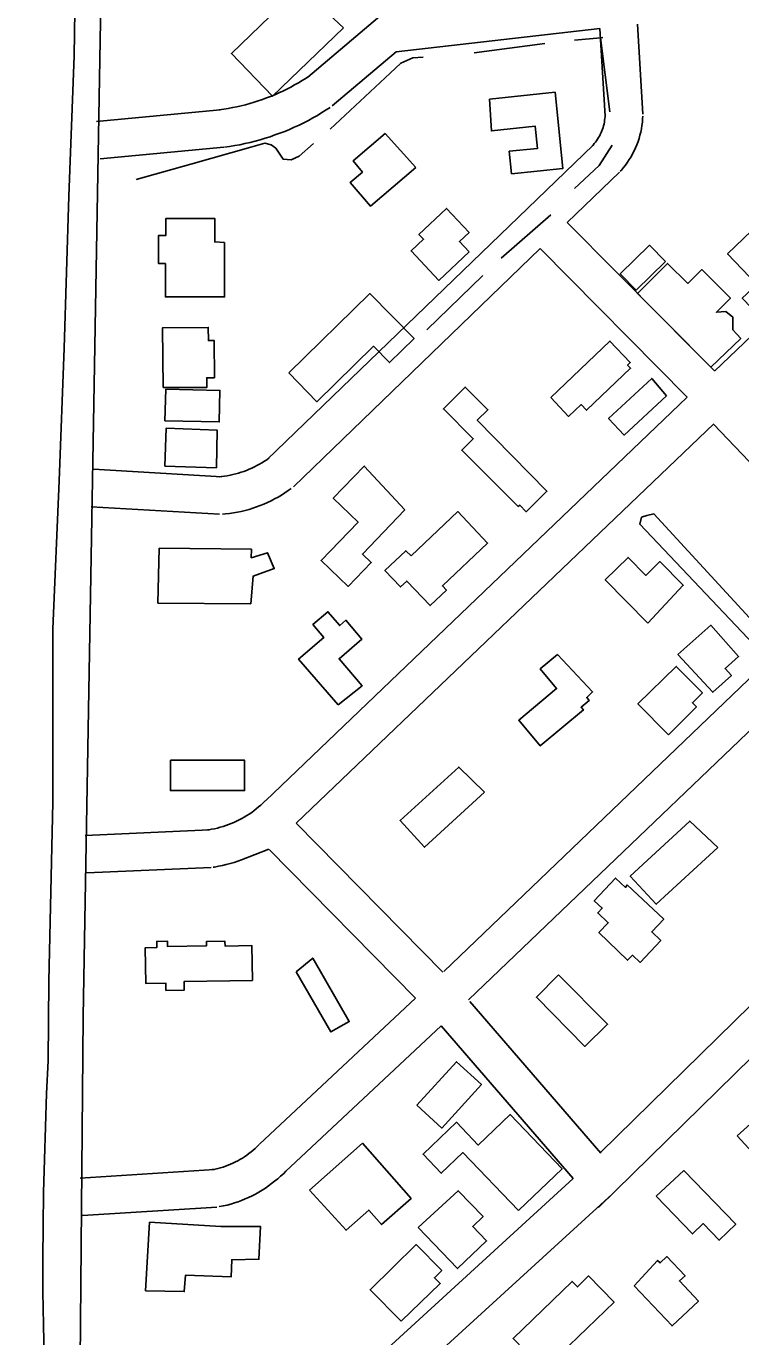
# Model space of a CAD drawing. Extents: x 3568792 to 3606828, y 529143 to 554785.
# Drawn here: x 3579212 to 3579781, y 536853 to 537896 of the extents above; entities that cross this region are included whole.
import ezdxf

# ---------------------------------------------------------------- set-up
doc = ezdxf.new("R2010")
doc.units = 0
for name, color, linetype in [('V-BLDG-OTLN', 7, 'Continuous'), ('V-LEVE-TOET', 7, 'Continuous'), ('V-ROAD-CNTR', 7, 'Continuous'), ('V-SITE-VEGE', 7, 'Continuous'), ('V-TOPO-SHOR', 7, 'Continuous')]:
    doc.layers.add(name, color=color, linetype=linetype)

msp = doc.modelspace()

# ---------------------------------------------------------------- linework, layer by layer
at = {"layer": 'V-BLDG-OTLN'}
for points in [[(3579464.4, 537894.7), (3579408.1, 537840.2), (3579375.3, 537874.2), (3579413.5, 537911.1), (3579404.4, 537920.5), (3579435.5, 537950.6), (3579447.4, 537938.3), (3579433, 537924.4)], [(3579580.6, 537837.9), (3579632.8, 537843.4), (3579639.1, 537782.8), (3579598.3, 537778.5), (3579596.4, 537796.4), (3579618.9, 537798.7), (3579617.1, 537816.3), (3579582.2, 537812.6)], [(3579522, 537783.5), (3579485.9, 537752.8), (3579469.9, 537771.7), (3579479.6, 537779.9), (3579472.1, 537788.8), (3579497.6, 537810.5)], [(3579564.6, 537716.5), (3579540.4, 537693.7), (3579518.3, 537717.1), (3579528.2, 537726.4), (3579524.5, 537730.2), (3579546.4, 537750.9), (3579564.4, 537731.8), (3579556.7, 537724.6)], [(3579369.8, 537723.9), (3579369.8, 537680.5), (3579322.8, 537680.5), (3579322.8, 537707), (3579317.3, 537707), (3579317.3, 537729.4), (3579323.2, 537729.4), (3579323.2, 537743), (3579362, 537743), (3579362, 537724.3)], [(3579833.2, 537698.7), (3579796.6, 537664), (3579781.8, 537679.6), (3579793.3, 537690.5), (3579770.1, 537714.9), (3579795.6, 537739.1)], [(3579720.7, 537708.8), (3579697.5, 537685.9), (3579684.7, 537698.9), (3579707.9, 537721.7)], [(3579756.9, 537624.7), (3579698.4, 537683.2), (3579722.4, 537707.2), (3579738.4, 537691.2), (3579749.6, 537702.3), (3579772.4, 537679.5), (3579761.2, 537668.3), (3579768.8, 537669), (3579774.2, 537664.4), (3579774.2, 537654.4), (3579780.6, 537647.5)], [(3579421.1, 537620.2), (3579485.5, 537683.2), (3579520.6, 537647.4), (3579501.1, 537628.2), (3579488.4, 537641.2), (3579443.2, 537597.1)], [(3579320.9, 537608.4), (3579320.5, 537655.9), (3579356.9, 537656.2), (3579357, 537645.8), (3579361.5, 537645.9), (3579361.8, 537616.2), (3579355.6, 537616.1), (3579355.7, 537608.4)], [(3579629.4, 537600.5), (3579676.5, 537645.3), (3579692.7, 537628.2), (3579690.6, 537626.1), (3579692.9, 537623.7), (3579657.8, 537590.3), (3579653.5, 537594.8), (3579643.6, 537585.4)], [(3579721.6, 537601.9), (3579687.9, 537570.5), (3579675.5, 537583.8), (3579709.8, 537615.6)], [(3579323.2, 537607), (3579366.1, 537606.1), (3579365.6, 537581), (3579322.4, 537581.9)], [(3579603.4, 537513.7), (3579558.6, 537558.5), (3579567.7, 537567.6), (3579544, 537591.4), (3579561.4, 537608.7), (3579579.4, 537590.7), (3579570.9, 537582.3), (3579626.4, 537525.8), (3579609.9, 537509.5), (3579604.8, 537514.7)], [(3579363.4, 537544.5), (3579322.3, 537545.9), (3579323.3, 537575.9), (3579363.9, 537574.5)], [(3579513.4, 537511), (3579479.6, 537475.8), (3579486.5, 537469.1), (3579468.1, 537450), (3579446.7, 537470.6), (3579476.1, 537501.3), (3579456.3, 537520.3), (3579481, 537545.9)], [(3579518.4, 537474.4), (3579555.4, 537509.6), (3579579.1, 537484.6), (3579543.2, 537450.5), (3579546.4, 537447.1), (3579533.4, 537434.8), (3579514.8, 537454.3), (3579509.9, 537449.6), (3579497.4, 537462.7), (3579514, 537478.5)], [(3579317.7, 537480.6), (3579391.2, 537479.7), (3579391.1, 537472.9), (3579404, 537476.9), (3579409.4, 537464.2), (3579392.5, 537458.2), (3579390.7, 537436.3), (3579316.8, 537436.8)], [(3579706.6, 537420.9), (3579672.8, 537455.2), (3579691, 537473.2), (3579705.1, 537458.8), (3579716.3, 537469.8), (3579734.8, 537451)], [(3579460.3, 537355.7), (3579428.8, 537392.2), (3579448.9, 537409.5), (3579440.2, 537419.7), (3579452.1, 537429.9), (3579461.5, 537418.9), (3579466.4, 537423.1), (3579479.2, 537408.2), (3579460.9, 537392.5), (3579479.3, 537371)], [(3579730.6, 537395.9), (3579756.7, 537419.2), (3579778.9, 537394.4), (3579768.2, 537384.8), (3579773.2, 537379.2), (3579758.3, 537365.8)], [(3579634.9, 537395.8), (3579662.7, 537366.1), (3579658, 537361.7), (3579660.1, 537359.3), (3579653.6, 537353.9), (3579655.4, 537351.8), (3579621, 537323.1), (3579603.9, 537343.5), (3579634.1, 537368.7), (3579621, 537384.4)], [(3579723, 537331.9), (3579698.8, 537356.5), (3579729.3, 537386.4), (3579750.1, 537365.3), (3579742.2, 537357.5), (3579745.4, 537354.2)], [(3579326.8, 537311.7), (3579385.7, 537311.7), (3579385.7, 537287.5), (3579326.8, 537287.6)], [(3579576.8, 537286.2), (3579528.9, 537242.4), (3579509.5, 537263.6), (3579556.2, 537306.3)], [(3579762.3, 537242.3), (3579713.4, 537197.1), (3579692.7, 537219.5), (3579740.1, 537263.3)], [(3579690.1, 537212.6), (3579719.3, 537185.2), (3579709.8, 537175), (3579716.9, 537168.3), (3579700.5, 537150.8), (3579694.4, 537156.5), (3579690.6, 537152.5), (3579667.8, 537174.5), (3579675.2, 537182.3), (3579666.8, 537190.2), (3579670.4, 537194), (3579664.1, 537199.9), (3579681, 537217.9), (3579689, 537210.4)], [(3579392, 537136.5), (3579337.7, 537135.6), (3579337.8, 537128.8), (3579323.1, 537128.5), (3579323.1, 537134.2), (3579307.1, 537134), (3579306.7, 537162.4), (3579315.8, 537162.6), (3579315.8, 537167.5), (3579324.5, 537167.6), (3579324.5, 537163.4), (3579355.5, 537164), (3579355.5, 537167.5), (3579370.1, 537167.6), (3579370.2, 537163.8), (3579391.6, 537164.1)], [(3579426.9, 537143.4), (3579440, 537154.2), (3579469, 537103.7), (3579454.5, 537095.4)], [(3579635.7, 537140.9), (3579674.6, 537101.6), (3579656.6, 537083.9), (3579618, 537123)], [(3579522.9, 537037.1), (3579554.4, 537071.7), (3579574.3, 537053.5), (3579542.7, 537018.9)], [(3579603.7, 536953.2), (3579559.5, 536999.4), (3579542.3, 536983), (3579527.8, 536998.1), (3579554.4, 537023.5), (3579571.7, 537005.4), (3579597.1, 537029.7), (3579638.4, 536986.4)], [(3579777.9, 537012.6), (3579801.6, 537034.1), (3579825.6, 537007.8), (3579802.1, 536986.2)], [(3579437.5, 536969.6), (3579479.5, 537006.8), (3579518.3, 536962.9), (3579494.8, 536942.1), (3579484.6, 536953.6), (3579466.5, 536937.6)], [(3579713.3, 536964.6), (3579735.4, 536985.1), (3579776.6, 536942.4), (3579763.4, 536929.6), (3579750.6, 536942.9), (3579742.2, 536934.7)], [(3579523.9, 536939.7), (3579555.7, 536969), (3579575.5, 536948.4), (3579567.3, 536940.6), (3579578.4, 536929.1), (3579555.3, 536907)], [(3579307, 536889.3), (3579310.1, 536943.9), (3579366.9, 536940.6), (3579398.4, 536940.6), (3579397.2, 536914.5), (3579375.5, 536914.1), (3579375.1, 536900.6), (3579338.7, 536901.8), (3579337.7, 536888.7)], [(3579510.3, 536865.1), (3579485.6, 536890.2), (3579522.4, 536926.2), (3579542.7, 536905.4), (3579536.9, 536899.8), (3579541.5, 536895.1)], [(3579695.9, 536893.2), (3579714.5, 536913.5), (3579716.4, 536911.5), (3579721.8, 536916.6), (3579736.3, 536901.4), (3579731.8, 536897.2), (3579746.9, 536881.2), (3579726, 536861.4)], [(3579647.1, 536842.6), (3579646.9, 536842.4), (3579647.9, 536841.1), (3579627.1, 536822.9), (3579599.4, 536851.5), (3579646.4, 536896.9), (3579650.6, 536892.5), (3579659.5, 536901.2), (3579679.8, 536880.3), (3579644.1, 536845.7)]]:
    msp.add_lwpolyline(points, close=True, dxfattribs=at)
at = {"layer": 'V-LEVE-TOET'}
for points in [[(3579212, 538489.9), (3579245.6, 538419.8), (3579257.5, 538385.7), (3579261.1, 538350.6), (3579259.3, 538295.5), (3579258.4, 538208.2), (3579256.1, 538112.1), (3579251.9, 537997.9), (3579250.1, 537872.3), (3579246, 537760.7), (3579242.3, 537639.7), (3579238.2, 537534.1), (3579233.2, 537416.2), (3579233.2, 537278.3), (3579229.9, 537135.8), (3579229.5, 537072.5)], [(3579229.5, 537072.5), (3579228.2, 537046.3), (3579227.2, 537020), (3579226.4, 536993.8), (3579225.8, 536967.5), (3579225.4, 536941.2), (3579225.3, 536914.9), (3579225.3, 536888.7), (3579225.6, 536862.4), (3579226.2, 536836.1)]]:
    msp.add_lwpolyline(points, dxfattribs=at)
at = {"layer": 'V-ROAD-CNTR'}
for p, q in [((3579738.1, 537600.7), (3579402.3, 537279.5)), ((3579873.5, 537459), (3579759, 537579.2)), ((3579426.8, 537261.5), (3579543.6, 537142.9)), ((3579405.2, 537240.7), (3579521.8, 537122.2)), ((3579521.8, 537122.2), (3579397.7, 537006.2)), ((3579542.2, 537100.2), (3579418.2, 536984.3)), ((3579542.2, 537100.2), (3579647.3, 536978.7)), ((3579647.3, 536978.7), (3579376.3, 536731))]:
    msp.add_line(p, q, dxfattribs=at)
for points in [[(3579251.2, 538476.2), (3579259.3, 538453.9), (3579267.6, 538424.1), (3579274.3, 538384.9), (3579278.9, 538339.1), (3579269.4, 537809.1), (3579257.2, 537107.8), (3579254.8, 536833.5), (3579257.4, 536740.3), (3579260.8, 536648.9), (3579278.1, 536375.1)], [(3579436, 537855.4), (3579500.3, 537909.8), (3579868.9, 538258.6)], [(3580092.6, 537939.9), (3579759.8, 537621.5)], [(3579668.5, 537894.3), (3579506.4, 537875.7)], [(3579668.5, 537894.3), (3579672.7, 537824.3)], [(3579698.4, 537897.7), (3579702.6, 537826.1)], [(3579455.4, 537832.5), (3579506.4, 537875.7)], [(3579365.6, 537829.4), (3579369.3, 537830), (3579372.7, 537830.5), (3579376.2, 537831.2), (3579379.6, 537831.9), (3579383.1, 537832.7), (3579386.5, 537833.5), (3579389.9, 537834.4), (3579393.3, 537835.4), (3579396.6, 537836.5), (3579400, 537837.7), (3579403.3, 537838.9), (3579406.5, 537840.1), (3579409.8, 537841.5), (3579413, 537842.9), (3579416.2, 537844.4), (3579419.4, 537845.9), (3579422.5, 537847.5), (3579425.6, 537849.2), (3579428.7, 537850.9), (3579431.7, 537852.8), (3579434.7, 537854.6), (3579437.5, 537856.5)], [(3579267.9, 537820.1), (3579366.3, 537829.5)], [(3579369.8, 537799.7), (3579373.8, 537800.3), (3579377.9, 537801), (3579382, 537801.7), (3579386, 537802.6), (3579390.1, 537803.5), (3579394.1, 537804.5), (3579398.1, 537805.6), (3579402.1, 537806.8), (3579406, 537808), (3579409.9, 537809.4), (3579413.8, 537810.8), (3579417.7, 537812.3), (3579421.5, 537813.9), (3579425.3, 537815.5), (3579429.1, 537817.3), (3579432.8, 537819.1), (3579436.5, 537821), (3579440.2, 537823), (3579443.8, 537825), (3579447.3, 537827.2), (3579450.8, 537829.3), (3579453.9, 537831.4)], [(3579672.7, 537825.9), (3579672.6, 537824.1), (3579672.5, 537822.6), (3579672.3, 537821.2), (3579672.1, 537819.7), (3579671.8, 537818.3), (3579671.4, 537816.8), (3579671, 537815.4), (3579670.5, 537814), (3579670, 537812.6), (3579669.5, 537811.3), (3579668.8, 537809.9), (3579668.2, 537808.6), (3579667.4, 537807.3), (3579666.7, 537806.1), (3579665.8, 537804.8), (3579665, 537803.6), (3579664.1, 537802.5), (3579663.1, 537801.3), (3579662.5, 537800.7)], [(3579702.6, 537824.5), (3579702.5, 537822.2), (3579702.3, 537819.5), (3579702, 537816.9), (3579701.6, 537814.3), (3579701, 537811.7), (3579700.4, 537809.2), (3579699.7, 537806.6), (3579698.9, 537804.1), (3579697.9, 537801.6), (3579696.9, 537799.2), (3579695.8, 537796.8), (3579694.6, 537794.4), (3579693.3, 537792.1), (3579691.9, 537789.9), (3579690.5, 537787.7), (3579688.9, 537785.5), (3579687.3, 537783.5), (3579685.6, 537781.5), (3579684.7, 537780.5)], [(3579270.8, 537790.3), (3579369.2, 537799.7)], [(3579663.2, 537801.4), (3579403.7, 537551)], [(3579684, 537779.8), (3579642.6, 537739.8)], [(3579759.4, 537621.9), (3579642.6, 537739.8)], [(3579621, 537719), (3579424.6, 537529.4)], [(3579738.1, 537600.7), (3579621, 537719)], [(3579667.3, 536955.6), (3580033.8, 537314.9), (3580408.6, 537668.9)], [(3579759.2, 537579.4), (3579426.8, 537261.5)], [(3579405.4, 537552.4), (3579403.4, 537550.9), (3579401.5, 537549.7), (3579399.6, 537548.4), (3579397.6, 537547.3), (3579395.6, 537546.2), (3579393.6, 537545.2), (3579391.6, 537544.2), (3579389.5, 537543.3), (3579387.4, 537542.4), (3579385.2, 537541.6), (3579383.1, 537540.9), (3579380.9, 537540.2), (3579378.7, 537539.6), (3579376.5, 537539.1), (3579374.3, 537538.6), (3579372, 537538.2), (3579369.8, 537537.9), (3579367.5, 537537.6), (3579365.4, 537537.4)], [(3579367.7, 537537.4), (3579265.4, 537543.4)], [(3579422.9, 537528), (3579420.5, 537526.3), (3579417.9, 537524.5), (3579415.2, 537522.8), (3579412.5, 537521.2), (3579409.7, 537519.7), (3579406.9, 537518.3), (3579404, 537516.9), (3579401.1, 537515.6), (3579398.2, 537514.4), (3579395.3, 537513.3), (3579392.3, 537512.3), (3579389.3, 537511.4), (3579386.2, 537510.6), (3579383.1, 537509.8), (3579380, 537509.2), (3579376.9, 537508.6), (3579373.8, 537508.1), (3579370.7, 537507.8), (3579368.2, 537507.5)], [(3579365.9, 537507.5), (3579263.7, 537513.4)], [(3579869.6, 537455.3), (3579544.3, 537143.6)], [(3579890.4, 537433.6), (3579563.9, 537120.9)], [(3579669.1, 536999.4), (3580001.2, 537325)], [(3579402.1, 537279.4), (3579400.3, 537277.6), (3579398.6, 537276), (3579396.9, 537274.5), (3579395.1, 537273), (3579393.3, 537271.6), (3579391.4, 537270.2), (3579389.5, 537268.9), (3579387.5, 537267.6), (3579385.5, 537266.4), (3579383.5, 537265.3), (3579381.5, 537264.2), (3579379.4, 537263.2), (3579377.3, 537262.2), (3579375.1, 537261.3), (3579373, 537260.5), (3579370.8, 537259.7), (3579368.6, 537259), (3579366.3, 537258.3), (3579364.1, 537257.7), (3579361.8, 537257.2), (3579359.5, 537256.8), (3579357.2, 537256.4), (3579356.3, 537256.2)], [(3579357.9, 537256.4), (3579258.8, 537251.9)], [(3579423, 537257.8), (3579423, 537257.8)], [(3579405.1, 537240.8), (3579383.4, 537232.3), (3579380.4, 537231.3), (3579377.4, 537230.3), (3579374.3, 537229.4), (3579371.2, 537228.6), (3579368.1, 537227.9), (3579365, 537227.3), (3579361.9, 537226.7), (3579360.8, 537226.6)], [(3579359.2, 537226.4), (3579260.1, 537222)], [(3579564.9, 537119.7), (3579669.4, 536999)], [(3579397.3, 537005.8), (3579395.7, 537004.1), (3579394.1, 537002.7), (3579392.5, 537001.3), (3579390.9, 536999.9), (3579389.2, 536998.6), (3579387.5, 536997.3), (3579385.8, 536996.1), (3579384, 536995), (3579382.1, 536993.9), (3579380.3, 536992.9), (3579378.4, 536991.9), (3579376.5, 536991), (3579374.5, 536990.1), (3579372.6, 536989.3), (3579370.6, 536988.6), (3579368.6, 536987.9), (3579366.5, 536987.3), (3579364.5, 536986.7), (3579362.4, 536986.3), (3579360.2, 536985.8), (3579359.9, 536985.8)], [(3579361.7, 536986), (3579255, 536979.1)], [(3579418.6, 536984.6), (3579416.6, 536982.6), (3579414.4, 536980.5), (3579412.1, 536978.5), (3579409.7, 536976.6), (3579407.3, 536974.7), (3579404.9, 536972.9), (3579402.3, 536971.1), (3579399.8, 536969.5), (3579397.2, 536967.9), (3579394.5, 536966.4), (3579391.8, 536965), (3579389, 536963.7), (3579386.2, 536962.5), (3579383.4, 536961.3), (3579380.6, 536960.3), (3579377.7, 536959.3), (3579374.7, 536958.4), (3579371.8, 536957.6), (3579368.8, 536956.9), (3579365.9, 536956.4), (3579365.4, 536956.3)], [(3579678.3, 536966.4), (3579396.5, 536708.8)], [(3579363.6, 536956), (3579256.9, 536949.2)]]:
    msp.add_lwpolyline(points, dxfattribs=at)
at = {"layer": 'V-SITE-VEGE'}
msp.add_lwpolyline([(3579800.6, 537393.7), (3579700.3, 537499.5), (3579701.7, 537505.1), (3579705.9, 537506.5), (3579711.5, 537507.9), (3579808.9, 537402)], close=True, dxfattribs=at)
at = {"layer": 'V-TOPO-SHOR'}
for p, q in [((3579568.6, 537874.9), (3579624.6, 537882.3)), ((3579676.5, 537827.9), (3579669.1, 537886.7)), ((3579590, 537711.3), (3579629.6, 537745.9)), ((3579530.7, 537654.3), (3579575.4, 537697.6))]:
    msp.add_line(p, q, dxfattribs=at)
for points in [[(3579648.4, 537885), (3579669.1, 537886.7), (3579670.9, 537886.9)], [(3579454, 537814), (3579501.7, 537858.5), (3579510, 537866.7), (3579519.6, 537870.8), (3579527.8, 537871.3)], [(3579299.5, 537774.1), (3579343.1, 537786.1), (3579390.8, 537799.8), (3579401.8, 537803), (3579406.8, 537801.6), (3579410.5, 537798.9), (3579416.4, 537790.2), (3579422.8, 537789.7), (3579429.3, 537792.5), (3579440.7, 537802.5)], [(3579648.3, 537766.8), (3579667.9, 537785), (3579678.4, 537801.4)]]:
    msp.add_lwpolyline(points, dxfattribs=at)

doc.saveas('drawing.dxf')
